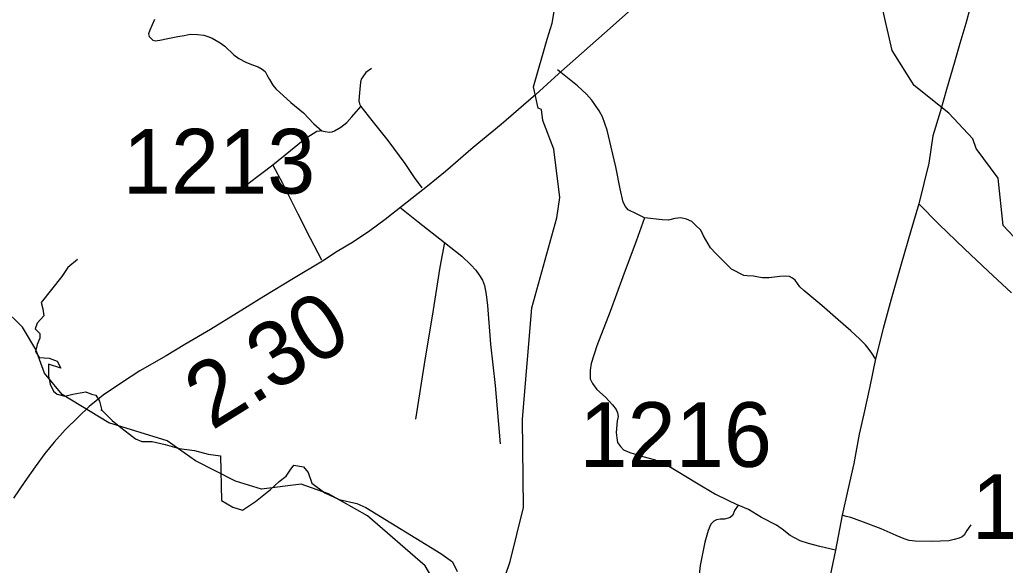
# Model space of a CAD drawing. Extents: x 2290615 to 2522933, y 819489 to 1012715.
# Drawn here: x 2357314 to 2364933, y 907266 to 911481 of the extents above; entities that cross this region are included whole.
import ezdxf

# ---------------------------------------------------------------- set-up
doc = ezdxf.new("R2010")
doc.units = 0
for name, color, linetype in [('Exist Hydrographic Creek Single Shore', 7, 'Continuous'), ('Exist Hydrographic Misc Water Feature', 7, 'Continuous'), ('Exist Road Non-System Type 51', 7, 'Continuous'), ('Exist Road Secondary Mileage Hundredths English Label', 7, 'Continuous'), ('Exist Road Secondary Type 51 Attributed', 7, 'Continuous'), ('Exist Road Secondary Type 51 Number Label', 7, 'Continuous')]:
    doc.layers.add(name, color=color, linetype=linetype)

msp = doc.modelspace()

# ---------------------------------------------------------------- linework, layer by layer
at = {"layer": 'Exist Hydrographic Creek Single Shore'}
msp.add_lwpolyline([(2357761, 909627.8), (2357686.2, 909566.2), (2357639, 909498.3), (2357480.5, 909296.6), (2357493.1, 909248.6), (2357499, 909192.8), (2357447.6, 909138.1), (2357432.7, 909093.4), (2357469.3, 909056.5), (2357469.3, 909021.1), (2357449.6, 908972.8), (2357436.6, 908918.8), (2357463.6, 908872.9), (2357540.3, 908865.9), (2357602.9, 908842.3), (2357632.6, 908789.3), (2357537.1, 908819.9), (2357536.9, 908727.3), (2357549.5, 908666.8), (2357575.2, 908611.4), (2357603.4, 908587.4), (2357663.1, 908572.9), (2357725.3, 908588.8), (2357780.8, 908598), (2357825, 908605.3), (2357868.2, 908587.6), (2357901.3, 908579.5), (2357930.3, 908533.8), (2357948.2, 908461.1), (2357943.1, 908471.2), (2358027.9, 908384.6), (2358096.3, 908330.2), (2358161.2, 908279.7), (2358209.3, 908242.6), (2358257, 908222), (2358337.1, 908223.6), (2358438.4, 908198.6), (2358547.3, 908169.9), (2358664.4, 908154.4), (2358770.2, 908124.5), (2358865.1, 908112.5), (2358872.6, 907766.6), (2358961.5, 907715.7), (2359035.5, 907692.9), (2359137, 907759.5), (2359252, 907850.9), (2359318.5, 907912.9), (2359374.3, 907954.4), (2359404.6, 908000.2), (2359433.5, 908039.7), (2359507.6, 908027.3), (2359544.7, 907984.2), (2359572.8, 907901.9), (2359673.4, 907825.9), (2359782.2, 907774.4), (2359919.4, 907743.6), (2359988.9, 907712.1), (2360569.6, 907357.2), (2360659.6, 907293.9), (2360694.4, 907218.3)], dxfattribs=at)
at = {"layer": 'Exist Hydrographic Misc Water Feature'}
for points in [[(2360838.2, 906631.4), (2360928.3, 906776.2), (2361105.2, 907295.6), (2361209.4, 907713.4), (2361200.4, 908395.8), (2361273.4, 909255.6), (2361465.3, 909949.5), (2361488.3, 910108), (2361442.3, 910480.3), (2361356.4, 910703.3), (2361346.4, 910788.2), (2361321.4, 910797.1), (2361286.3, 910963), (2361390.2, 911331.6), (2361430.2, 911454.8), (2361461.4, 911639.8), (2361509.4, 911783), (2361705.4, 912184.9)], [(2365244.4, 909543.2), (2364915.3, 909890.7), (2364877.4, 910256.9), (2364708.4, 910486.2), (2364682.4, 910560.6), (2364496.4, 910759.8), (2364227.3, 910972), (2364057.4, 911244.1), (2363943.4, 911751.5)], [(2360838.2, 906631.4), (2360746.4, 906680.1), (2360694.3, 906838.8), (2360447.2, 907262.1), (2360001.2, 907647.5), (2359699.4, 907818.9), (2359490.2, 907892.4), (2359182.2, 907853.5), (2358982.3, 907917.5), (2358672.3, 908072.1), (2358453.3, 908227.4), (2358001.4, 908366.4), (2357641.3, 908584.7), (2357505.3, 908749.8), (2357437.3, 908934.1), (2357334.3, 909107.1), (2357183.2, 909255.2)]]:
    msp.add_lwpolyline(points, dxfattribs=at)
at = {"layer": 'Exist Road Non-System Type 51'}
for points in [[(2358355.9, 911483.5), (2358318.8, 911401.1), (2358309.2, 911373.1), (2358313.5, 911351.1), (2358331.6, 911333.2), (2358343.8, 911323.5), (2358361.9, 911317.6), (2358397.9, 911322.1), (2358457.5, 911336.8), (2358535.4, 911351.7), (2358585.3, 911358.4), (2358631.1, 911368.9), (2358687.2, 911367.6), (2358737.2, 911362.2), (2358767.4, 911352.5), (2358801.4, 911338.8), (2358864, 911301.8), (2358898.2, 911276.2), (2358968.9, 911211), (2359007.4, 911181.4), (2359061.6, 911152.2), (2359105.9, 911134.6), (2359156.1, 911117.3), (2359188.2, 911099.6), (2359210.5, 911081.9), (2359222.8, 911056.2), (2359243.3, 911020.4), (2359269.8, 910974.7), (2359294.1, 910947), (2359409.2, 910842.3), (2359508.2, 910761.5), (2359587.3, 910676.5), (2359649.9, 910623.3)], [(2360032, 911103.7), (2359988.3, 911073.3), (2359964.8, 911040.9), (2359952.9, 911022.9), (2359947.3, 910998.8), (2359941.9, 910944.8), (2359936.6, 910888.7), (2359935, 910854.6), (2359941.2, 910830.7), (2359949.6, 910810.8)], [(2360032, 911103.7), (2359988.3, 911073.3), (2359964.8, 911040.9), (2359952.9, 911022.9), (2359947.3, 910998.8), (2359941.9, 910944.8), (2359936.6, 910888.7), (2359935, 910854.6), (2359941.2, 910830.7), (2359949.6, 910810.8)], [(2362143.2, 909951.5), (2362082.8, 909980.8), (2362018.5, 910012), (2361996.2, 910037.7), (2361979.8, 910071.4), (2361956.6, 910175.1), (2361922.6, 910344.6), (2361886.8, 910496.2), (2361855.2, 910627.8), (2361817.9, 910731.3), (2361793.5, 910776.9), (2361736.4, 910860.2), (2361695.9, 910905.8), (2361625, 910970.9), (2361534.2, 911043.8), (2361471.8, 911093.1)], [(2362143.2, 909951.5), (2362082.8, 909980.8), (2362018.5, 910012), (2361996.2, 910037.7), (2361979.8, 910071.4), (2361956.6, 910175.1), (2361922.6, 910344.6), (2361886.8, 910496.2), (2361855.2, 910627.8), (2361817.9, 910731.3), (2361793.5, 910776.9), (2361736.4, 910860.2), (2361695.9, 910905.8), (2361625, 910970.9), (2361534.2, 911043.8), (2361471.8, 911093.1)], [(2359649.9, 910623.3), (2359674, 910617.6), (2359708, 910612), (2359727.9, 910616.2), (2359747.8, 910622.5), (2359795.5, 910651), (2359843, 910687.6), (2359880.4, 910732.1), (2359949.6, 910810.8)], [(2359649.9, 910623.3), (2359674, 910617.6), (2359708, 910612), (2359727.9, 910616.2), (2359747.8, 910622.5), (2359795.5, 910651), (2359843, 910687.6), (2359880.4, 910732.1), (2359949.6, 910810.8)], [(2359949.6, 910810.8), (2360034.8, 910703.9), (2360158.7, 910547.5), (2360290.8, 910371.2), (2360362.1, 910262.1), (2360421, 910182.6)], [(2359949.6, 910810.8), (2360034.8, 910703.9), (2360158.7, 910547.5), (2360290.8, 910371.2), (2360362.1, 910262.1), (2360421, 910182.6)], [(2359649.9, 910623.3), (2359629.8, 910621), (2359610, 910616.8), (2359582.2, 910600.5), (2359520.6, 910561.7), (2359405.8, 910468.4), (2359271.2, 910358.8)], [(2359649.9, 910623.3), (2359629.8, 910621), (2359610, 910616.8), (2359582.2, 910600.5), (2359520.6, 910561.7), (2359405.8, 910468.4), (2359271.2, 910358.8)], [(2359271.2, 910358.8), (2359184, 910293.8), (2359068.9, 910206.5), (2359047.1, 910196.2), (2359027.2, 910184), (2358989.4, 910175.6), (2358951.5, 910167)], [(2359271.2, 910358.8), (2359184, 910293.8), (2359068.9, 910206.5), (2359047.1, 910196.2), (2359027.2, 910184), (2358989.4, 910175.6), (2358951.5, 910167)], [(2359271.2, 910358.8), (2359344.8, 910217.8), (2359463.5, 909981.3), (2359559.8, 909794.6), (2359645.8, 909625.6)], [(2359271.2, 910358.8), (2359344.8, 910217.8), (2359463.5, 909981.3), (2359559.8, 909794.6), (2359645.8, 909625.6)], [(2360252.8, 910032.7), (2360394.1, 909920.4), (2360598, 909758.9)], [(2360252.8, 910032.7), (2360394.1, 909920.4), (2360598, 909758.9)], [(2362143.2, 909951.5), (2362079.4, 909770.8), (2361976.7, 909493.6), (2361878, 909226.5), (2361775.2, 908961.3), (2361730.8, 908824.8), (2361723.5, 908772.7), (2361722.2, 908706.8), (2361742.7, 908671.1), (2361775.2, 908625.4), (2361841.9, 908564.3), (2361896.6, 908504.9), (2361925, 908471.2), (2361935.3, 908443.4), (2361939.7, 908415.4), (2361932.1, 908381.5), (2361925.3, 908293.4), (2361929.6, 908251.3), (2361934.1, 908215.5), (2361958.6, 908183.7), (2361980.8, 908158), (2362030.9, 908136.6), (2362129.4, 908107.8), (2362219.5, 908084.9), (2362294, 908055.8), (2362400.7, 907991.1), (2362545.8, 907903), (2362692.6, 907814.8), (2362867.3, 907730.6)], [(2362143.2, 909951.5), (2362079.4, 909770.8), (2361976.7, 909493.6), (2361878, 909226.5), (2361775.2, 908961.3), (2361730.8, 908824.8), (2361723.5, 908772.7), (2361722.2, 908706.8), (2361742.7, 908671.1), (2361775.2, 908625.4), (2361841.9, 908564.3), (2361896.6, 908504.9), (2361925, 908471.2), (2361935.3, 908443.4), (2361939.7, 908415.4), (2361932.1, 908381.5), (2361925.3, 908293.4), (2361929.6, 908251.3), (2361934.1, 908215.5), (2361958.6, 908183.7), (2361980.8, 908158), (2362030.9, 908136.6), (2362129.4, 908107.8), (2362219.5, 908084.9), (2362294, 908055.8), (2362400.7, 907991.1), (2362545.8, 907903), (2362692.6, 907814.8), (2362867.3, 907730.6)], [(2363929.6, 908861.9), (2363900.8, 908904.4), (2363873.4, 908944.1), (2363852.9, 908970.2), (2363809, 909012.6), (2363737.8, 909078.4), (2363640.5, 909162), (2363514.5, 909273), (2363374.1, 909388.8), (2363344, 909417.6), (2363307, 909468.3), (2363287.8, 909484.3), (2363264.6, 909497.1), (2363236.7, 909500.8), (2363190.3, 909498.1), (2363106.1, 909486.1), (2363055.9, 909486.1), (2363024.8, 909492.5), (2362987.4, 909498.9), (2362937.2, 909502.6), (2362911.6, 909506.3), (2362815.9, 909553.6), (2362771.2, 909599), (2362694.4, 909676.1), (2362653.8, 909719.7), (2362598.8, 909811.1), (2362578.2, 909854.6), (2362537.8, 909894.2), (2362509.4, 909921.8), (2362469.3, 909939.4), (2362425.2, 909950.8), (2362377.2, 909946.2), (2362329.3, 909933.7), (2362279.4, 909935), (2362143.2, 909951.5)], [(2360598, 909758.9), (2360560.3, 909570.7), (2360500.8, 909192), (2360448.8, 908869.4), (2360372.4, 908394.6)], [(2360598, 909758.9), (2360560.3, 909570.7), (2360500.8, 909192), (2360448.8, 908869.4), (2360372.4, 908394.6)], [(2360598, 909758.9), (2360731.1, 909654.7), (2360799.9, 909587.5), (2360838.4, 909545.8), (2360862.8, 909512.2), (2360891.4, 909468.6), (2360905.9, 909428.7), (2360918.7, 909359), (2360929.7, 909273), (2360953.3, 908975.5), (2360989.2, 908656), (2361028.5, 908204.6)], [(2360598, 909758.9), (2360731.1, 909654.7), (2360799.9, 909587.5), (2360838.4, 909545.8), (2360862.8, 909512.2), (2360891.4, 909468.6), (2360905.9, 909428.7), (2360918.7, 909359), (2360929.7, 909273), (2360953.3, 908975.5), (2360989.2, 908656), (2361028.5, 908204.6)], [(2362867.3, 907730.6), (2362840.1, 907688.6), (2362826.7, 907654.4), (2362804.8, 907636.1), (2362790.9, 907629.9), (2362760.9, 907623.5), (2362728.9, 907623.2), (2362699.1, 907618.7), (2362679.3, 907608.5), (2362655.5, 907584.3), (2362636, 907536.1), (2362609.2, 907443.8), (2362573.3, 907265.4), (2362555.4, 907101.2)], [(2362867.3, 907730.6), (2362840.1, 907688.6), (2362826.7, 907654.4), (2362804.8, 907636.1), (2362790.9, 907629.9), (2362760.9, 907623.5), (2362728.9, 907623.2), (2362699.1, 907618.7), (2362679.3, 907608.5), (2362655.5, 907584.3), (2362636, 907536.1), (2362609.2, 907443.8), (2362573.3, 907265.4), (2362555.4, 907101.2)], [(2363619.3, 907382.4), (2363500.1, 907412.6), (2363411.1, 907435.4), (2363346.7, 907455.1), (2363270, 907496.2), (2363208.4, 907544.2), (2363163.2, 907577.1), (2363048.8, 907635.1), (2362948.1, 907697.7), (2362867.3, 907730.6)], [(2363619.3, 907382.4), (2363500.1, 907412.6), (2363411.1, 907435.4), (2363346.7, 907455.1), (2363270, 907496.2), (2363208.4, 907544.2), (2363163.2, 907577.1), (2363048.8, 907635.1), (2362948.1, 907697.7), (2362867.3, 907730.6)], [(2364665.1, 907578.4), (2364635.6, 907536), (2364615.9, 907497.8), (2364598, 907485.7), (2364576.2, 907475.4), (2364538.4, 907465), (2364496.6, 907456.5), (2364366.6, 907449), (2364236.6, 907453.2), (2364188.5, 907458.7), (2364150.4, 907470.3), (2364090.1, 907497.7), (2363973.6, 907548.1), (2363837, 907600.5), (2363738.5, 907634.6), (2363701.5, 907642.8), (2363671.4, 907652.4)], [(2364665.1, 907578.4), (2364635.6, 907536), (2364615.9, 907497.8), (2364598, 907485.7), (2364576.2, 907475.4), (2364538.4, 907465), (2364496.6, 907456.5), (2364366.6, 907449), (2364236.6, 907453.2), (2364188.5, 907458.7), (2364150.4, 907470.3), (2364090.1, 907497.7), (2363973.6, 907548.1), (2363837, 907600.5), (2363738.5, 907634.6), (2363701.5, 907642.8), (2363671.4, 907652.4)]]:
    msp.add_lwpolyline(points, dxfattribs=at)
at = {"layer": 'Exist Road Secondary Type 51 Attributed'}
for points in [[(2364727, 911895.8), (2364699, 911735.6), (2364674.2, 911631.3), (2364660.9, 911575.1), (2364626.4, 911450.9), (2364582.2, 911298.4), (2364540.1, 911153.8), (2364478.6, 910941.2), (2364430.5, 910776.7), (2364373, 910584.1), (2364341.2, 910372.9), (2364264.5, 910059)], [(2362039.3, 911559.3), (2361834.8, 911377.4), (2361479.4, 911063.2), (2361303.8, 910904), (2361035.2, 910670.9), (2360819.8, 910493.1), (2360605.5, 910308.6), (2360467.1, 910194.9), (2360272.9, 910044), (2360138.6, 909938.6), (2360020.8, 909849.7), (2359892.7, 909766), (2359768.8, 909689.5), (2359653.1, 909617.1), (2359429.9, 909482.7), (2359200.6, 909344.2), (2358996.1, 909217.1), (2358789.5, 909088.9), (2358589.1, 908971.1), (2358446.5, 908885.3), (2358242.6, 908769), (2358099.6, 908675.3), (2357958.8, 908581.6), (2357849.9, 908494.3), (2357767, 908413.3), (2357666.2, 908314.1), (2357579.3, 908217.1), (2357508.4, 908130.4), (2357433.6, 908027.5), (2357353.1, 907912.5), (2357266.7, 907785.5)], [(2364264.5, 910059), (2364201.5, 909849.3), (2364128.2, 909593.7), (2364050.1, 909322.4), (2363989.8, 909096.2), (2363929.6, 908861.9), (2363884.4, 908646.7), (2363837.8, 908437), (2363804.2, 908278.8), (2363761.8, 908054), (2363715.2, 907848.4), (2363671.4, 907652.4), (2363619.3, 907382.4), (2363578.2, 907186.5)], [(2364981.3, 909371.6), (2364799.4, 909539.5), (2364617.5, 909711.3), (2364417.9, 909902.8), (2364264.5, 910059)]]:
    msp.add_lwpolyline(points, dxfattribs=at)

# ---------------------------------------------------------------- texts
at = {"layer": 'Exist Road Secondary Mileage Hundredths English Label'}
msp.add_text('2.30', height=500, rotation=31.81426, dxfattribs=at).set_placement((2358798.7, 908304.1))
at = {"layer": 'Exist Road Secondary Type 51 Number Label'}
for s, p in [('1213', (2358111, 910138)), ('1216', (2361641.1, 908026.4)), ('1211', (2364672.2, 907469.5))]:
    msp.add_text(s, height=500, rotation=360, dxfattribs=at).set_placement(p)

doc.saveas('drawing.dxf')
